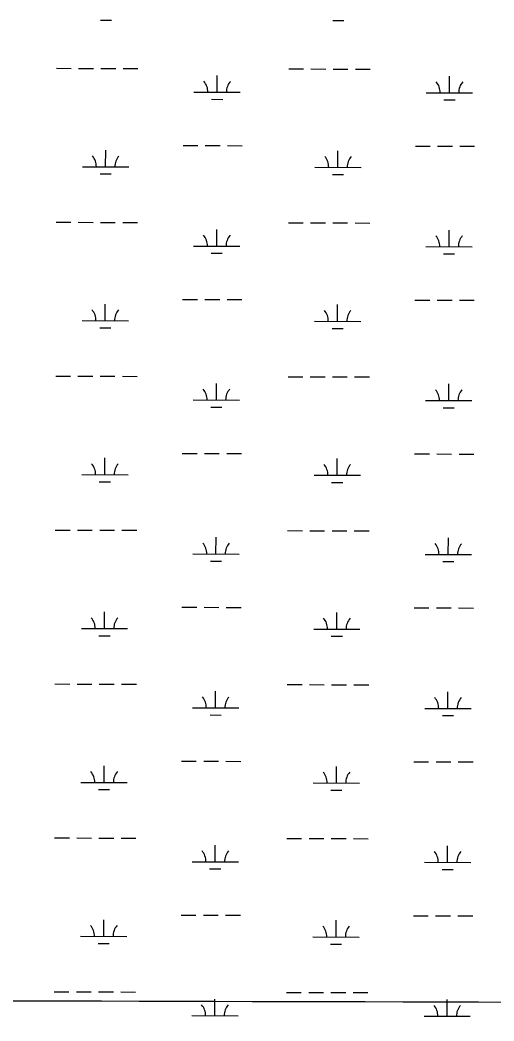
# Model space of a CAD drawing. Extents: x 3172297 to 3210190, y 958463 to 983887.
# Drawn here: x 3188861 to 3189885, y 975969 to 978132 of the extents above; entities that cross this region are included whole.
import ezdxf

# ---------------------------------------------------------------- set-up
doc = ezdxf.new("R2010")
doc.units = 0
doc.layers.add('V-GRID-MAJR', color=7, linetype='Continuous')
doc.layers.add('V-WETL-SWMP', color=7, linetype='Continuous')

msp = doc.modelspace()

# ---------------------------------------------------------------- linework, layer by layer
at = {"layer": 'V-GRID-MAJR'}
msp.add_spline([(3176574.9, 976046.2), (3181787.8, 976031.4), (3187000.7, 976017.3), (3192213.6, 976004.1), (3197426.5, 975991.6), (3202639.4, 975979.8), (3207852.4, 975968.8)], degree=3, dxfattribs=at)
at = {"layer": 'V-WETL-SWMP'}
for p, q in [((3189035, 978132.3), (3189059, 978132.2)), ((3189536.9, 978131), (3189560.9, 978131)), ((3188939.9, 978027.9), (3188971.9, 978027.8)), ((3188987.9, 978027.8), (3189019.9, 978027.7)), ((3189035.9, 978027.6), (3189067.9, 978027.6)), ((3189083.9, 978027.5), (3189115.9, 978027.4)), ((3189441.8, 978026.6), (3189473.8, 978026.6)), ((3189489.8, 978026.5), (3189521.8, 978026.4)), ((3189537.8, 978026.4), (3189569.8, 978026.3)), ((3189585.8, 978026.3), (3189617.8, 978026.2)), ((3189287.1, 977976.3), (3189287.2, 978012.3)), ((3189789, 977975), (3189789.1, 978011)), ((3189237.1, 977976.4), (3189337.1, 977976.2)), ((3189739, 977975.2), (3189839, 977974.9)), ((3189275.1, 977960.9), (3189299.1, 977960.8)), ((3189777, 977959.6), (3189801, 977959.6)), ((3189046.2, 977815), (3189046.3, 977851)), ((3189213.4, 977861), (3189245.4, 977860.9)), ((3189261.4, 977860.9), (3189293.4, 977860.8)), ((3189309.4, 977860.8), (3189341.4, 977860.7)), ((3189548.1, 977813.8), (3189548.2, 977849.8)), ((3189715.3, 977859.8), (3189747.3, 977859.7)), ((3189763.3, 977859.7), (3189795.3, 977859.6)), ((3189811.3, 977859.6), (3189843.3, 977859.5)), ((3188996.2, 977815.1), (3189096.2, 977814.9)), ((3189034.2, 977799.6), (3189058.2, 977799.6)), ((3189498.1, 977813.9), (3189598.1, 977813.6)), ((3189536.1, 977798.4), (3189560.1, 977798.3)), ((3188939.1, 977695.2), (3188971.1, 977695.1)), ((3188987.1, 977695.1), (3189019.1, 977695)), ((3189035.1, 977695), (3189067.1, 977694.9)), ((3189083.1, 977694.8), (3189115.1, 977694.8)), ((3189441, 977694), (3189473, 977693.9)), ((3189489, 977693.8), (3189521, 977693.8)), ((3189537, 977693.7), (3189569, 977693.6)), ((3189585, 977693.6), (3189617, 977693.5)), ((3189286.3, 977643.6), (3189286.4, 977679.6)), ((3189788.2, 977642.4), (3189788.3, 977678.4)), ((3189236.3, 977643.7), (3189336.3, 977643.5)), ((3189274.2, 977628.2), (3189298.2, 977628.1)), ((3189738.2, 977642.5), (3189838.2, 977642.2)), ((3189776.1, 977627), (3189800.1, 977626.9)), ((3189045.4, 977482.3), (3189045.5, 977518.3)), ((3189212.6, 977528.4), (3189244.6, 977528.3)), ((3189260.6, 977528.2), (3189292.6, 977528.2)), ((3189308.6, 977528.1), (3189340.6, 977528)), ((3189714.5, 977527.1), (3189746.5, 977527)), ((3189762.5, 977527), (3189794.5, 977526.9)), ((3189810.5, 977526.9), (3189842.5, 977526.8)), ((3189547.3, 977481.1), (3189547.4, 977517.1)), ((3188995.4, 977482.5), (3189095.4, 977482.2)), ((3189497.3, 977481.2), (3189597.3, 977481)), ((3189033.4, 977466.9), (3189057.4, 977466.9)), ((3189535.3, 977465.7), (3189559.3, 977465.6)), ((3188938.3, 977362.5), (3188970.3, 977362.5)), ((3188986.3, 977362.4), (3189018.3, 977362.3)), ((3189034.3, 977362.3), (3189066.3, 977362.2)), ((3189082.3, 977362.2), (3189114.3, 977362.1)), ((3189285.5, 977310.9), (3189285.5, 977346.9)), ((3189440.2, 977361.3), (3189472.2, 977361.2)), ((3189488.2, 977361.2), (3189520.2, 977361.1)), ((3189536.2, 977361.1), (3189568.2, 977361)), ((3189584.2, 977360.9), (3189616.2, 977360.9)), ((3189787.4, 977309.7), (3189787.4, 977345.7)), ((3189235.5, 977311.1), (3189335.5, 977310.8)), ((3189737.4, 977309.8), (3189837.4, 977309.6)), ((3189273.4, 977295.5), (3189297.4, 977295.5)), ((3189775.3, 977294.3), (3189799.3, 977294.2)), ((3189211.8, 977195.7), (3189243.8, 977195.6)), ((3189259.8, 977195.6), (3189291.8, 977195.5)), ((3189307.8, 977195.4), (3189339.8, 977195.4)), ((3189713.7, 977194.4), (3189745.7, 977194.4)), ((3189761.7, 977194.3), (3189793.7, 977194.2)), ((3189809.7, 977194.2), (3189841.7, 977194.1)), ((3189044.6, 977149.7), (3189044.7, 977185.7)), ((3189546.5, 977148.4), (3189546.6, 977184.4)), ((3188994.6, 977149.8), (3189094.6, 977149.5)), ((3189032.5, 977134.3), (3189056.5, 977134.2)), ((3189496.5, 977148.5), (3189596.5, 977148.3)), ((3189534.5, 977133), (3189558.5, 977133)), ((3188937.4, 977029.9), (3188969.4, 977029.8)), ((3188985.4, 977029.7), (3189017.4, 977029.7)), ((3189033.4, 977029.6), (3189065.4, 977029.5)), ((3189081.4, 977029.5), (3189113.4, 977029.4)), ((3189439.3, 977028.6), (3189471.3, 977028.5)), ((3189487.3, 977028.5), (3189519.3, 977028.4)), ((3189535.3, 977028.4), (3189567.3, 977028.3)), ((3189583.3, 977028.3), (3189615.3, 977028.2)), ((3189284.6, 976978.3), (3189284.7, 977014.3)), ((3189786.5, 976977), (3189786.6, 977013)), ((3189234.6, 976978.4), (3189334.6, 976978.1)), ((3189272.6, 976962.9), (3189296.6, 976962.8)), ((3189736.5, 976977.1), (3189836.5, 976976.9)), ((3189774.5, 976961.6), (3189798.5, 976961.6)), ((3189043.8, 976817), (3189043.8, 976853)), ((3189210.9, 976863), (3189242.9, 976862.9)), ((3189258.9, 976862.9), (3189290.9, 976862.8)), ((3189306.9, 976862.8), (3189338.9, 976862.7)), ((3189545.7, 976815.7), (3189545.8, 976851.7)), ((3189712.8, 976861.8), (3189744.8, 976861.7)), ((3189760.8, 976861.6), (3189792.8, 976861.6)), ((3189808.8, 976861.5), (3189840.8, 976861.4)), ((3188993.8, 976817.1), (3189093.8, 976816.9)), ((3189495.7, 976815.9), (3189595.7, 976815.6)), ((3189031.7, 976801.6), (3189055.7, 976801.5)), ((3189533.6, 976800.3), (3189557.6, 976800.3)), ((3188936.6, 976697.2), (3188968.6, 976697.1)), ((3188984.6, 976697.1), (3189016.6, 976697)), ((3189032.6, 976696.9), (3189064.6, 976696.9)), ((3189080.6, 976696.8), (3189112.6, 976696.7)), ((3189283.8, 976645.6), (3189283.9, 976681.6)), ((3189438.5, 976695.9), (3189470.5, 976695.9)), ((3189486.5, 976695.8), (3189518.5, 976695.7)), ((3189534.5, 976695.7), (3189566.5, 976695.6)), ((3189582.5, 976695.6), (3189614.5, 976695.5)), ((3189785.7, 976644.3), (3189785.8, 976680.3)), ((3189233.8, 976645.7), (3189333.8, 976645.5)), ((3189735.7, 976644.5), (3189835.7, 976644.2)), ((3189271.8, 976630.2), (3189295.8, 976630.1)), ((3189773.7, 976628.9), (3189797.7, 976628.9)), ((3189210.1, 976530.3), (3189242.1, 976530.3)), ((3189258.1, 976530.2), (3189290.1, 976530.1)), ((3189306.1, 976530.1), (3189338.1, 976530)), ((3189712, 976529.1), (3189744, 976529)), ((3189760, 976529), (3189792, 976528.9)), ((3189808, 976528.9), (3189840, 976528.8)), ((3189042.9, 976484.3), (3189043, 976520.3)), ((3189544.8, 976483.1), (3189544.9, 976519.1)), ((3188992.9, 976484.4), (3189092.9, 976484.2)), ((3189494.8, 976483.2), (3189594.8, 976483)), ((3189030.9, 976468.9), (3189054.9, 976468.9)), ((3189532.8, 976467.7), (3189556.8, 976467.6)), ((3188935.8, 976364.5), (3188967.8, 976364.4)), ((3188983.8, 976364.4), (3189015.8, 976364.3)), ((3189031.8, 976364.3), (3189063.8, 976364.2)), ((3189079.8, 976364.2), (3189111.8, 976364.1)), ((3189437.7, 976363.3), (3189469.7, 976363.2)), ((3189485.7, 976363.1), (3189517.7, 976363.1)), ((3189533.7, 976363), (3189565.7, 976363)), ((3189581.7, 976362.9), (3189613.7, 976362.8)), ((3189283, 976312.9), (3189283.1, 976348.9)), ((3189784.9, 976311.7), (3189785, 976347.7)), ((3189233, 976313), (3189333, 976312.8)), ((3189734.9, 976311.8), (3189834.9, 976311.5)), ((3189270.9, 976297.5), (3189294.9, 976297.4)), ((3189772.9, 976296.3), (3189796.9, 976296.2)), ((3189042.1, 976151.6), (3189042.2, 976187.6)), ((3189209.3, 976197.7), (3189241.3, 976197.6)), ((3189257.3, 976197.5), (3189289.3, 976197.5)), ((3189305.3, 976197.4), (3189337.3, 976197.3)), ((3189544, 976150.4), (3189544.1, 976186.4)), ((3189711.2, 976196.4), (3189743.2, 976196.3)), ((3189759.2, 976196.3), (3189791.2, 976196.2)), ((3189807.2, 976196.2), (3189839.2, 976196.1)), ((3188992.1, 976151.8), (3189092.1, 976151.5)), ((3189030.1, 976136.2), (3189054.1, 976136.2)), ((3189494, 976150.5), (3189594, 976150.3)), ((3189532, 976135), (3189556, 976134.9)), ((3188935, 976031.8), (3188967, 976031.8)), ((3188983, 976031.7), (3189015, 976031.6)), ((3189031, 976031.6), (3189063, 976031.5)), ((3189079, 976031.5), (3189111, 976031.4)), ((3189436.9, 976030.6), (3189468.9, 976030.5)), ((3189484.9, 976030.5), (3189516.9, 976030.4)), ((3189532.9, 976030.4), (3189564.9, 976030.3)), ((3189580.9, 976030.2), (3189612.9, 976030.2)), ((3189282.2, 975980.2), (3189282.3, 976016.2)), ((3189784.1, 975979), (3189784.2, 976015)), ((3189232.2, 975980.4), (3189332.2, 975980.1)), ((3189734.1, 975979.1), (3189834.1, 975978.9))]:
    msp.add_line(p, q, dxfattribs=at)
for centre, start, end in [((3189231.9, 977976.9), 359.0865, 40.6302), ((3189342.3, 977976.6), 139.0865, 180.6302), ((3189733.8, 977975.6), 359.0865, 40.6302), ((3189844.2, 977975.4), 139.0865, 180.6302), ((3188991, 977815.6), 359.0865, 40.6302), ((3189101.5, 977815.3), 139.0865, 180.6302), ((3189492.9, 977814.4), 359.0865, 40.6302), ((3189603.4, 977814.1), 139.0865, 180.6302), ((3189231, 977644.2), 359.0865, 40.6302), ((3189341.5, 977643.9), 139.0865, 180.6302), ((3189732.9, 977643), 359.0865, 40.6302), ((3189843.4, 977642.7), 139.0865, 180.6302), ((3188990.2, 977482.9), 359.0865, 40.6302), ((3189100.6, 977482.7), 139.0865, 180.6302), ((3189492.1, 977481.7), 359.0865, 40.6302), ((3189602.6, 977481.4), 139.0865, 180.6302), ((3189230.2, 977311.5), 359.0865, 40.6302), ((3189340.7, 977311.3), 139.0865, 180.6302), ((3189732.1, 977310.3), 359.0865, 40.6302), ((3189842.6, 977310), 139.0865, 180.6302), ((3188989.3, 977150.3), 359.0865, 40.6302), ((3189099.8, 977150), 139.0865, 180.6302), ((3189491.2, 977149), 359.0865, 40.6302), ((3189601.7, 977148.8), 139.0865, 180.6302), ((3189229.4, 976978.9), 359.0865, 40.6302), ((3189339.9, 976978.6), 139.0865, 180.6302), ((3189731.3, 976977.6), 359.0865, 40.6302), ((3189841.8, 976977.4), 139.0865, 180.6302), ((3188988.5, 976817.6), 359.0865, 40.6302), ((3189099, 976817.3), 139.0865, 180.6302), ((3189490.4, 976816.4), 359.0865, 40.6302), ((3189600.9, 976816.1), 139.0865, 180.6302), ((3189228.6, 976646.2), 359.0865, 40.6302), ((3189339.1, 976645.9), 139.0865, 180.6302), ((3189730.5, 976645), 359.0865, 40.6302), ((3189841, 976644.7), 139.0865, 180.6302), ((3188987.7, 976484.9), 359.0865, 40.6302), ((3189098.2, 976484.7), 139.0865, 180.6302), ((3189489.6, 976483.7), 359.0865, 40.6302), ((3189600.1, 976483.4), 139.0865, 180.6302), ((3189227.7, 976313.5), 359.0865, 40.6302), ((3189338.2, 976313.2), 139.0865, 180.6302), ((3189729.7, 976312.3), 359.0865, 40.6302), ((3189840.1, 976312), 139.0865, 180.6302), ((3188986.9, 976152.3), 359.0865, 40.6302), ((3189097.4, 976152), 139.0865, 180.6302), ((3189488.8, 976151), 359.0865, 40.6302), ((3189599.3, 976150.7), 139.0865, 180.6302), ((3189226.9, 975980.8), 359.0865, 40.6302), ((3189337.4, 975980.6), 139.0865, 180.6302), ((3189728.8, 975979.6), 359.0865, 40.6302), ((3189839.3, 975979.3), 139.0865, 180.6302)]:
    msp.add_arc(centre, 35.2, start, end, dxfattribs=at)

doc.saveas('drawing.dxf')
